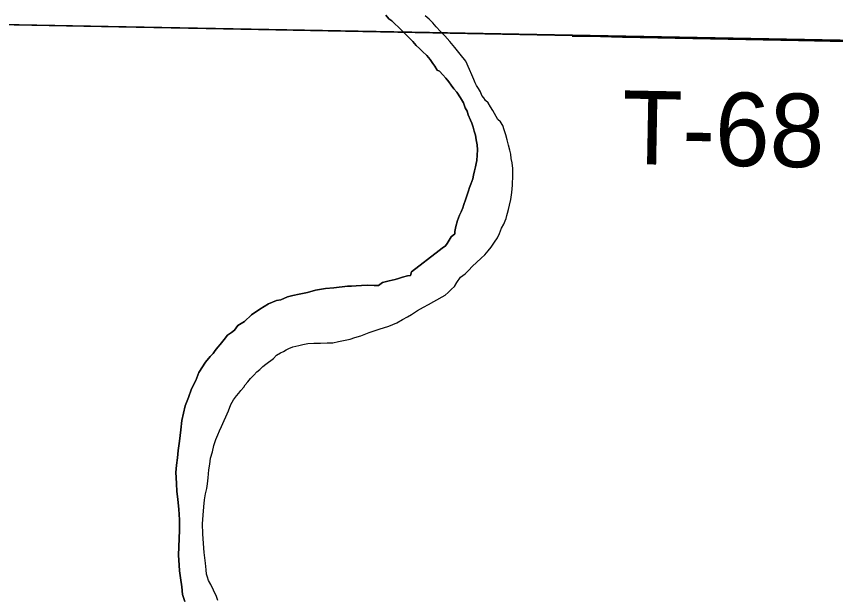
# Model space of a CAD drawing. Extents: x 2.4 to 73.1, y 4.5 to 25.6.
# Drawn here: x 34.688 to 35.0043, y 24.371 to 24.5963 of the extents above; entities that cross this region are included whole.
import ezdxf

# ---------------------------------------------------------------- set-up
doc = ezdxf.new("R2010")
doc.units = 0
for name, color, linetype in [('GM_X_Interchange_Ramps', 7, 'Continuous'), ('GM_X_Major_River', 7, 'Continuous'), ('GM_X_Section', 7, 'Continuous'), ('GM_X_Township_Road', 7, 'Continuous'), ('GM_X_Township_Road_Text', 7, 'Continuous'), ('GM_X_US_Shield', 7, 'Continuous')]:
    doc.layers.add(name, color=color, linetype=linetype)

msp = doc.modelspace()

# ---------------------------------------------------------------- linework, layer by layer
at = {"layer": 'GM_X_Interchange_Ramps'}
msp.add_lwpolyline([(34.59288, 24.59488), (34.90252, 24.58893), (34.90262, 24.58893), (34.90506, 24.58898), (34.90758, 24.58896), (34.91346, 24.58881), (34.92183, 24.58858), (34.9899, 24.5873), (35.00824, 24.58692), (35.02565, 24.58663), (35.07631, 24.58554), (35.0934, 24.58503), (35.09413, 24.58502), (35.11178, 24.58473), (35.12914, 24.58457), (35.17141, 24.58365), (35.19564, 24.58321), (35.20451, 24.58314), (35.21397, 24.58306), (35.22638, 24.58275), (35.23788, 24.5825), (35.25713, 24.58213), (35.27051, 24.58196), (35.2921, 24.58166)], dxfattribs=at)
at = {"layer": 'GM_X_Major_River'}
for points in [[(34.83068, 24.59674), (34.83178, 24.59538), (34.8329, 24.59459), (34.83402, 24.59361), (34.83569, 24.59205), (34.83735, 24.5903), (34.83958, 24.58816), (34.84106, 24.5866), (34.84235, 24.58505), (34.84365, 24.58387), (34.84476, 24.58271), (34.84643, 24.58114), (34.84772, 24.57959), (34.84882, 24.57804), (34.84956, 24.57708), (34.85047, 24.57554), (34.85141, 24.57513), (34.85271, 24.57377), (34.85381, 24.57241), (34.85492, 24.57105), (34.85583, 24.5697), (34.85694, 24.56834), (34.85805, 24.56699), (34.85951, 24.56486), (34.8606, 24.56293), (34.86131, 24.56102), (34.86204, 24.55967), (34.86239, 24.55833), (34.86328, 24.55622), (34.86382, 24.55506), (34.86435, 24.55353), (34.8647, 24.552), (34.86523, 24.55047), (34.86556, 24.54856), (34.86589, 24.54666), (34.86603, 24.54475), (34.86574, 24.54058), (34.86552, 24.53945), (34.8653, 24.53813), (34.86488, 24.53662), (34.86446, 24.53492), (34.86423, 24.53359), (34.86383, 24.53247), (34.86342, 24.53153), (34.86301, 24.53021), (34.8626, 24.52889), (34.86199, 24.52738), (34.86137, 24.5255), (34.86076, 24.52362), (34.86034, 24.5223), (34.85974, 24.52079), (34.85913, 24.51948), (34.85832, 24.51741), (34.85769, 24.51515), (34.85727, 24.51326), (34.85724, 24.51231), (34.85589, 24.51121), (34.85509, 24.5099), (34.8543, 24.50859), (34.85371, 24.50765), (34.85235, 24.50674), (34.85119, 24.50582), (34.84059, 24.49766)], [(34.84059, 24.49766), (34.85119, 24.50582), (34.85235, 24.50674), (34.85371, 24.50765), (34.8543, 24.50859), (34.85509, 24.5099), (34.85589, 24.51121), (34.85724, 24.51231), (34.85727, 24.51326), (34.85769, 24.51515), (34.85832, 24.51741), (34.85913, 24.51948), (34.85974, 24.52079), (34.86034, 24.5223), (34.86076, 24.52362), (34.86137, 24.5255), (34.86199, 24.52738), (34.8626, 24.52889), (34.86301, 24.53021), (34.86342, 24.53153), (34.86383, 24.53247), (34.86423, 24.53359), (34.86446, 24.53492), (34.86488, 24.53662), (34.8653, 24.53813), (34.86552, 24.53945), (34.86574, 24.54058), (34.86603, 24.54475), (34.86589, 24.54666), (34.86556, 24.54856), (34.86523, 24.55047), (34.8647, 24.552), (34.86435, 24.55353), (34.86382, 24.55506), (34.86328, 24.55622), (34.86239, 24.55833), (34.86204, 24.55967), (34.86131, 24.56102), (34.8606, 24.56293), (34.85951, 24.56486), (34.85805, 24.56699), (34.85694, 24.56834), (34.85583, 24.5697), (34.85492, 24.57105), (34.85381, 24.57241), (34.85271, 24.57377), (34.85141, 24.57513), (34.85047, 24.57554), (34.84956, 24.57708), (34.84882, 24.57804), (34.84772, 24.57959), (34.84643, 24.58114), (34.84476, 24.58271), (34.84365, 24.58387), (34.84235, 24.58505), (34.84106, 24.5866), (34.83958, 24.58816), (34.83735, 24.5903), (34.83569, 24.59205), (34.83402, 24.59361), (34.8329, 24.59459), (34.83178, 24.59538), (34.83068, 24.59674)], [(34.85361, 24.48867), (34.85477, 24.48959), (34.85595, 24.49089), (34.85711, 24.49199), (34.8581, 24.49349), (34.85948, 24.49554), (34.86122, 24.49683), (34.86258, 24.49812), (34.86415, 24.49979), (34.8657, 24.50127), (34.86745, 24.50294), (34.86882, 24.50423), (34.87018, 24.50572), (34.87136, 24.50721), (34.87255, 24.50907), (34.87373, 24.51075), (34.87453, 24.51244), (34.87534, 24.51451), (34.87614, 24.51601), (34.87674, 24.51732), (34.87715, 24.51826), (34.87737, 24.5194), (34.87758, 24.52034), (34.87799, 24.52166), (34.87841, 24.52336), (34.87885, 24.52563), (34.8793, 24.52827), (34.87956, 24.53112), (34.87965, 24.53491), (34.87972, 24.53757), (34.87939, 24.53967), (34.87906, 24.54138), (34.87891, 24.5431), (34.87857, 24.54463), (34.87805, 24.54654), (34.87753, 24.54864), (34.87701, 24.55055), (34.87629, 24.55247), (34.87577, 24.55419), (34.87485, 24.55554), (34.87393, 24.55652), (34.8732, 24.55768), (34.87266, 24.55883), (34.87192, 24.55999), (34.87101, 24.56134), (34.8701, 24.56288), (34.86917, 24.56386), (34.86844, 24.56482), (34.8677, 24.56579), (34.86717, 24.56713), (34.86644, 24.56848), (34.86571, 24.56964), (34.86516, 24.5706), (34.86463, 24.57195), (34.86391, 24.57367), (34.86301, 24.57579), (34.86158, 24.57905), (34.85936, 24.58177), (34.85734, 24.58429), (34.85531, 24.58662), (34.85346, 24.58875), (34.8518, 24.5905), (34.85013, 24.59226), (34.84884, 24.59381), (34.84735, 24.59517), (34.84587, 24.59654)], [(34.85361, 24.48867), (34.85477, 24.48959), (34.85595, 24.49089), (34.85711, 24.49199), (34.8581, 24.49349), (34.85948, 24.49554), (34.86122, 24.49683), (34.86258, 24.49812), (34.86415, 24.49979), (34.8657, 24.50127), (34.86745, 24.50294), (34.86882, 24.50423), (34.87018, 24.50572), (34.87136, 24.50721), (34.87255, 24.50907), (34.87373, 24.51075), (34.87453, 24.51244), (34.87534, 24.51451), (34.87614, 24.51601), (34.87674, 24.51732), (34.87715, 24.51826), (34.87737, 24.5194), (34.87758, 24.52034), (34.87799, 24.52166), (34.87841, 24.52336), (34.87885, 24.52563), (34.8793, 24.52827), (34.87956, 24.53112), (34.87965, 24.53491), (34.87972, 24.53757), (34.87939, 24.53967), (34.87906, 24.54138), (34.87891, 24.5431), (34.87857, 24.54463), (34.87805, 24.54654), (34.87753, 24.54864), (34.87701, 24.55055), (34.87629, 24.55247), (34.87577, 24.55419), (34.87485, 24.55554), (34.87393, 24.55652), (34.8732, 24.55768), (34.87266, 24.55883), (34.87192, 24.55999), (34.87101, 24.56134), (34.8701, 24.56288), (34.86917, 24.56386), (34.86844, 24.56482), (34.8677, 24.56579), (34.86717, 24.56713), (34.86644, 24.56848), (34.86571, 24.56964), (34.86516, 24.5706), (34.86463, 24.57195), (34.86391, 24.57367), (34.86301, 24.57579), (34.86158, 24.57905), (34.85936, 24.58177), (34.85734, 24.58429), (34.85531, 24.58662), (34.85346, 24.58875), (34.8518, 24.5905), (34.85013, 24.59226), (34.84884, 24.59381), (34.84735, 24.59517), (34.84587, 24.59654)], [(34.84059, 24.49766), (34.84012, 24.49623), (34.83898, 24.49606), (34.83707, 24.49554), (34.83554, 24.49501), (34.8342, 24.49467), (34.83191, 24.49416), (34.82942, 24.49346), (34.82787, 24.49236), (34.82616, 24.4924), (34.82351, 24.49247), (34.82122, 24.49234), (34.81913, 24.4922), (34.81742, 24.49206), (34.8159, 24.49209), (34.81057, 24.49147), (34.80733, 24.49117), (34.80351, 24.49051), (34.80045, 24.48964), (34.79721, 24.48896), (34.79472, 24.48845), (34.79262, 24.48794), (34.79013, 24.48686), (34.78841, 24.48652), (34.78534, 24.48527), (34.78206, 24.48327)], [(34.78206, 24.48327), (34.78534, 24.48527), (34.78841, 24.48652), (34.79013, 24.48686), (34.79262, 24.48794), (34.79472, 24.48845), (34.79721, 24.48896), (34.80045, 24.48964), (34.80351, 24.49051), (34.80733, 24.49117), (34.81057, 24.49147), (34.8159, 24.49209), (34.81742, 24.49206), (34.81913, 24.4922), (34.82122, 24.49234), (34.82351, 24.49247), (34.82616, 24.4924), (34.82787, 24.49236), (34.82942, 24.49346), (34.83191, 24.49416), (34.8342, 24.49467), (34.83554, 24.49501), (34.83707, 24.49554), (34.83898, 24.49606), (34.84012, 24.49623), (34.84059, 24.49766)], [(34.76575, 24.37069), (34.76522, 24.37223), (34.76414, 24.37472), (34.76305, 24.37684), (34.76214, 24.37838), (34.7618, 24.37972), (34.76144, 24.38087), (34.7613, 24.38258), (34.76098, 24.38506), (34.76051, 24.38925), (34.76022, 24.39267), (34.75994, 24.39648), (34.75984, 24.40028), (34.76012, 24.40369), (34.76039, 24.40691), (34.76064, 24.40956), (34.76108, 24.41183), (34.76151, 24.41391), (34.76175, 24.4158), (34.762, 24.41807), (34.76226, 24.4211), (34.7627, 24.42337), (34.76295, 24.42564), (34.76377, 24.42809), (34.76421, 24.43055), (34.76503, 24.43281), (34.76583, 24.43469), (34.76644, 24.43619), (34.76724, 24.43788), (34.76986, 24.44389), (34.77087, 24.44633), (34.77187, 24.44821), (34.77305, 24.4497), (34.77384, 24.45081), (34.77462, 24.45174), (34.77579, 24.45304), (34.77638, 24.45398), (34.77736, 24.45509), (34.77835, 24.4564), (34.77971, 24.45769), (34.78088, 24.45899), (34.78204, 24.45991), (34.78321, 24.46102), (34.78437, 24.46194), (34.78534, 24.46268), (34.78631, 24.46341), (34.78728, 24.46415), (34.78845, 24.46545), (34.78999, 24.46636), (34.79114, 24.4669), (34.79211, 24.46744), (34.79326, 24.46798), (34.7948, 24.4687), (34.79594, 24.46886), (34.79709, 24.46921), (34.79862, 24.46955), (34.80053, 24.46989), (34.80281, 24.47002), (34.80547, 24.47014), (34.80794, 24.47027), (34.81022, 24.47021), (34.81232, 24.47072), (34.815, 24.47123), (34.8169, 24.47156), (34.81863, 24.47227), (34.82093, 24.47297), (34.82419, 24.47422), (34.82802, 24.47545), (34.83185, 24.47668), (34.83492, 24.47794), (34.83704, 24.47921), (34.83897, 24.4803), (34.84051, 24.48121), (34.84282, 24.48267), (34.84514, 24.48394), (34.84706, 24.48503), (34.85245, 24.48794), (34.85361, 24.48867)], [(34.76575, 24.37069), (34.76522, 24.37223), (34.76414, 24.37472), (34.76305, 24.37684), (34.76214, 24.37838), (34.7618, 24.37972), (34.76144, 24.38087), (34.7613, 24.38258), (34.76098, 24.38506), (34.76051, 24.38925), (34.76022, 24.39267), (34.75994, 24.39648), (34.75984, 24.40028), (34.76012, 24.40369), (34.76039, 24.40691), (34.76064, 24.40956), (34.76108, 24.41183), (34.76151, 24.41391), (34.76175, 24.4158), (34.762, 24.41807), (34.76226, 24.4211), (34.7627, 24.42337), (34.76295, 24.42564), (34.76377, 24.42809), (34.76421, 24.43055), (34.76503, 24.43281), (34.76583, 24.43469), (34.76644, 24.43619), (34.76724, 24.43788), (34.76986, 24.44389), (34.77087, 24.44633), (34.77187, 24.44821), (34.77305, 24.4497), (34.77384, 24.45081), (34.77462, 24.45174), (34.77579, 24.45304), (34.77638, 24.45398), (34.77736, 24.45509), (34.77835, 24.4564), (34.77971, 24.45769), (34.78088, 24.45899), (34.78204, 24.45991), (34.78321, 24.46102), (34.78437, 24.46194), (34.78534, 24.46268), (34.78631, 24.46341), (34.78728, 24.46415), (34.78845, 24.46545), (34.78999, 24.46636), (34.79114, 24.4669), (34.79211, 24.46744), (34.79326, 24.46798), (34.7948, 24.4687), (34.79594, 24.46886), (34.79709, 24.46921), (34.79862, 24.46955), (34.80053, 24.46989), (34.80281, 24.47002), (34.80547, 24.47014), (34.80794, 24.47027), (34.81022, 24.47021), (34.81232, 24.47072), (34.815, 24.47123), (34.8169, 24.47156), (34.81863, 24.47227), (34.82093, 24.47297), (34.82419, 24.47422), (34.82802, 24.47545), (34.83185, 24.47668), (34.83492, 24.47794), (34.83704, 24.47921), (34.83897, 24.4803), (34.84051, 24.48121), (34.84282, 24.48267), (34.84514, 24.48394), (34.84706, 24.48503), (34.85245, 24.48794), (34.85361, 24.48867)], [(34.78206, 24.48327), (34.77877, 24.48107), (34.77605, 24.47848), (34.77354, 24.47684), (34.77217, 24.47516), (34.77101, 24.47424), (34.76946, 24.47314), (34.76828, 24.47147), (34.76671, 24.46961), (34.76573, 24.46849), (34.76475, 24.46719), (34.76396, 24.46607), (34.7628, 24.46496), (34.76103, 24.46272), (34.75846, 24.4588), (34.75724, 24.4556), (34.75564, 24.45242), (34.75442, 24.44903), (34.7532, 24.44583), (34.75256, 24.443), (34.75192, 24.44017), (34.75145, 24.43657), (34.75096, 24.43222), (34.75049, 24.42862), (34.75023, 24.42578), (34.74977, 24.42294), (34.74951, 24.4201), (34.74966, 24.4182), (34.74978, 24.41572), (34.7499, 24.41287), (34.75039, 24.40963), (34.75068, 24.40602), (34.75095, 24.40183), (34.75104, 24.39784), (34.75061, 24.38817), (34.75089, 24.38436), (34.75103, 24.38208), (34.75134, 24.37941), (34.75183, 24.37598), (34.75213, 24.37294), (34.75301, 24.37026)], [(34.75301, 24.37026), (34.75213, 24.37294), (34.75183, 24.37598), (34.75134, 24.37941), (34.75103, 24.38208), (34.75089, 24.38436), (34.75061, 24.38817), (34.75104, 24.39784), (34.75095, 24.40183), (34.75068, 24.40602), (34.75039, 24.40963), (34.7499, 24.41287), (34.74978, 24.41572), (34.74966, 24.4182), (34.74951, 24.4201), (34.74977, 24.42294), (34.75023, 24.42578), (34.75049, 24.42862), (34.75096, 24.43222), (34.75145, 24.43657), (34.75192, 24.44017), (34.75256, 24.443), (34.7532, 24.44583), (34.75442, 24.44903), (34.75564, 24.45242), (34.75724, 24.4556), (34.75846, 24.4588), (34.76103, 24.46272), (34.7628, 24.46496), (34.76396, 24.46607), (34.76475, 24.46719), (34.76573, 24.46849), (34.76671, 24.46961), (34.76828, 24.47147), (34.76946, 24.47314), (34.77101, 24.47424), (34.77217, 24.47516), (34.77354, 24.47684), (34.77605, 24.47848), (34.77877, 24.48107), (34.78206, 24.48327)]]:
    msp.add_lwpolyline(points, dxfattribs=at)
at = {"layer": 'GM_X_Section'}
msp.add_lwpolyline([(34.59249, 24.59493), (35.09559, 24.58561), (35.09073, 24.08656), (34.58869, 24.10135)], close=True, dxfattribs=at)
at = {"layer": 'GM_X_Township_Road'}
msp.add_lwpolyline([(34.90264, 24.58865), (34.90517, 24.58871), (34.9077, 24.58869), (34.91358, 24.58853), (34.92195, 24.5883), (34.99002, 24.58702), (35.00836, 24.58664), (35.02576, 24.58636), (35.07643, 24.58526), (35.09351, 24.58475), (35.09425, 24.58474)], dxfattribs=at)
at = {"layer": 'GM_X_US_Shield'}
msp.add_lwpolyline([(35.09876, 24.78522), (34.59493, 24.78522), (34.59249, 24.59493), (35.09559, 24.58561)], close=True, dxfattribs=at)

# ---------------------------------------------------------------- texts
at = {"layer": 'GM_X_Township_Road_Text'}
msp.add_text('T-68', height=0.028409, rotation=358.9397, dxfattribs=at).set_placement((34.92165, 24.53932))

doc.saveas('drawing.dxf')
